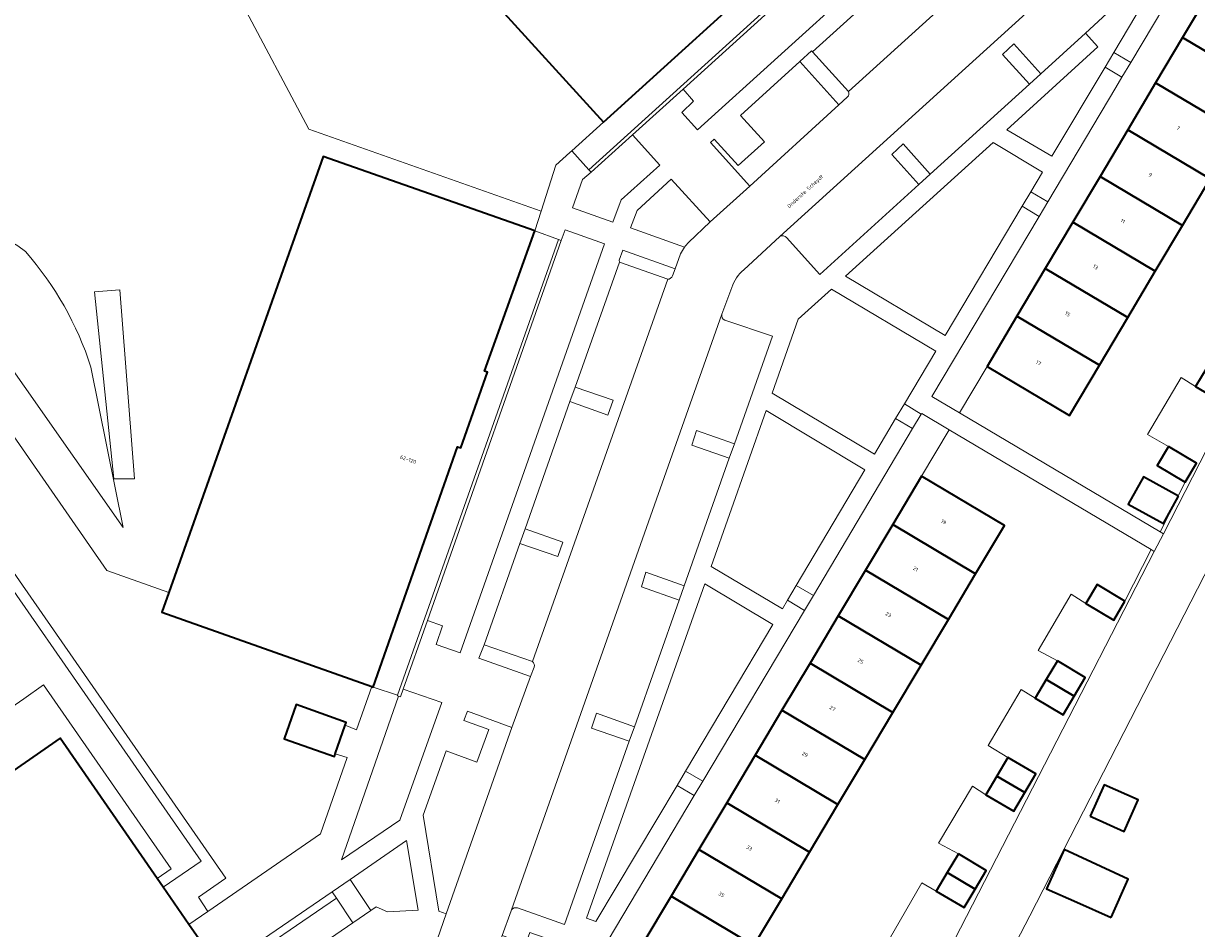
# Model space of a CAD drawing. Header units: metres. Extents: x 197700 to 204338, y 317132 to 325229.
# Tile 1027 of 1056: x 198802 to 198912, y 322074 to 322159. Entities that reach past the tile are written whole.
import ezdxf
from ezdxf.enums import TextEntityAlignment as Align

# ---------------------------------------------------------------- set-up
doc = ezdxf.new("R2010")
doc.units = ezdxf.units.M
for name, color, linetype, lineweight in [('B-WE-GR-BEPLANTING_CULTUUR_BODEMBEDEKKER-GV', 90, 'Continuous', 18), ('B-WE-GR-BEPLANTING_CULTUUR_HEESTERS-GV', 90, 'Continuous', 18), ('B-WE-GR-GROENVOORZIENING-GV', 80, 'Continuous', 18), ('B-WE-IE-TERREINAFSCHEIDING_KUNSTMATIG_HEKWERK-G', 20, 'IE-TERREINAFSCHEIDING-KUNSTMATIG', 18), ('B-WE-IE-TERREINAFSCHEIDING_KUNSTMATIG_MUUR-GV', 90, 'Continuous', 18), ('B-WE-OG-BEBOUWING-GV', 7, 'Continuous', 35), ('B-WE-OG-BEBOUWING-T18', 10, 'Continuous', 18), ('B-WE-OG-TERREIN_CULTUURSCHEIDING-GV', 7, 'Continuous', 18), ('B-WE-OG-TERREIN_ERF-GV', 7, 'Continuous', 18), ('B-WE-OG-TOPOGRAFIE-T18', 10, 'Continuous', 18), ('B-WE-VH-VERHARDING_ASFALT-GV', 252, 'Continuous', 18), ('B-WE-VH-VERHARDING_BEDRIJFSVLOERPLAAT-GV', 252, 'Continuous', 18), ('B-WE-VH-VERHARDING_BETONSTRAATSTEEN-GV', 252, 'Continuous', 18), ('B-WE-VH-VERHARDING_OPEN-GV', 252, 'Continuous', 18), ('B-WE-VH-VERHARDING_TEGEL-GV', 252, 'Continuous', 18)]:
    doc.layers.add(name, color=color, linetype=linetype, lineweight=lineweight)
doc.styles.add('NLCS-ISO-M200-T18', font='NLCS-ISO.ttf', dxfattribs={"height": 0.36})
doc.linetypes.add('IE-TERREINAFSCHEIDING-KUNSTMATIG', pattern='A,4,[82,NLCS.SHX,S=0.75,R=90,X=0,Y=0],4,-2', length=10)

msp = doc.modelspace()

# ---------------------------------------------------------------- linework, layer by layer
at = {"layer": 'B-WE-GR-BEPLANTING_CULTUUR_BODEMBEDEKKER-GV'}
for points in [[(198897.668, 322154.641), (198895.123, 322157.471), (198894.042, 322156.463), (198896.592, 322153.657)], [(198887.244, 322145.175), (198884.698, 322148.018), (198883.623, 322147.014), (198886.178, 322144.194)], [(198868.288, 322118.393), (198868.783, 322119.747), (198865.202, 322121.018), (198864.75, 322119.627)], [(198864.039, 322106.374), (198860.439, 322107.657), (198860.008, 322106.266), (198863.578, 322105.012)], [(198859.345, 322093.071), (198855.763, 322094.365), (198855.297, 322092.949), (198858.863, 322091.724)]]:
    msp.add_lwpolyline(points, close=True, dxfattribs=at)
msp.add_lwpolyline([(198864.442, 322138.74), (198866.496, 322140.67), (198862.816, 322144.714), (198859.602, 322141.753), (198858.991, 322140.11), (198864.078, 322138.288)], dxfattribs=at)
msp.add_lwpolyline([(198864.078, 322138.288, -0.0295963), (198864.442, 322138.74)], format="xyb", dxfattribs=at)
at = {"layer": 'B-WE-GR-BEPLANTING_CULTUUR_HEESTERS-GV'}
for points in [[(198893.145, 322179.757), (198892.072, 322178.698), (198863.942, 322153.199), (198864.93, 322152.049), (198863.804, 322150.984), (198865.307, 322149.351), (198895.591, 322176.776)], [(198855.281, 322145.347), (198854.449, 322144.667), (198853.501, 322141.997), (198857.315, 322140.634), (198858.083, 322142.753), (198861.731, 322146.036), (198859.171, 322148.874)], [(198852.455, 322138.931), (198839.824, 322103.106), (198841.257, 322102.582), (198840.655, 322100.847), (198842.915, 322100.035), (198856.533, 322138.612), (198852.833, 322139.926)], [(198853.265, 322123.739), (198856.842, 322122.465), (198857.352, 322123.861), (198853.764, 322125.108)], [(198848.544, 322110.367), (198852.129, 322109.118), (198852.605, 322110.486), (198849.055, 322111.744)], [(198837.538, 322096.624), (198837.279, 322095.89), (198837.099, 322095.964), (198831.737, 322080.53), (198837.225, 322084.286), (198841.195, 322095.356)], [(198832.561, 322078.694), (198834.49, 322075.754), (198834.993, 322076.099), (198836.076, 322075.623), (198838.968, 322075.783), (198837.857, 322082.343)]]:
    msp.add_lwpolyline(points, close=True, dxfattribs=at)
for points in [[(198879.527, 322152.953), (198876.152, 322156.692), (198876.047, 322156.802), (198874.937, 322155.793), (198878.623, 322151.716)], [(198878.623, 322151.716), (198879.418, 322152.441)], [(198862.926, 322135.59), (198863.175, 322136.25), (198858.254, 322137.994), (198857.918, 322137.08), (198857.941, 322136.882)], [(198857.941, 322136.882), (198862.489, 322135.262)], [(198849.743, 322099.218), (198845.179, 322100.817), (198844.673, 322099.539), (198849.551, 322097.82), (198849.892, 322098.707)], [(198821.232, 322070.057), (198831.255, 322076.923), (198830.858, 322077.518), (198820.299, 322070.289)], [(198822.492, 322067.512), (198832.808, 322074.598), (198831.255, 322076.923), (198821.232, 322070.057)]]:
    msp.add_lwpolyline(points, dxfattribs=at)
for points in [[(198879.418, 322152.441, 0.3885268), (198879.527, 322152.953)], [(198862.489, 322135.262, 0.325403), (198862.926, 322135.59)], [(198849.892, 322098.707, 0.3460589), (198849.743, 322099.218)]]:
    msp.add_lwpolyline(points, format="xyb", dxfattribs=at)
at = {"layer": 'B-WE-GR-GROENVOORZIENING-GV'}
msp.add_lwpolyline([(198808.448, 322134.082), (198810.266, 322116.457), (198812.223, 322116.457), (198810.816, 322134.269)], close=True, dxfattribs=at)
at = {"layer": 'B-WE-IE-TERREINAFSCHEIDING_KUNSTMATIG_HEKWERK-G'}
for points in [[(198889.985, 322122.674), (198892.6, 322127.056)], [(198909.711, 322119.503), (198907.711, 322120.644), (198910.897, 322125.995), (198912.264, 322125.144)], [(198886.426, 322116.71), (198889.033, 322121.079)], [(198908.903, 322111.466), (198911.276, 322116.151)], [(198905.592, 322104.929), (198908.055, 322109.791)], [(198899.231, 322099.285), (198897.411, 322100.26), (198900.521, 322105.588), (198901.896, 322104.685)], [(198894.566, 322090.193), (198892.694, 322091.318), (198895.798, 322096.581), (198897.13, 322095.765)], [(198889.901, 322081.097), (198888.016, 322082.109), (198891.218, 322087.491), (198892.486, 322086.672)], [(198885.185, 322071.976), (198883.359, 322073.012), (198886.456, 322078.36), (198887.792, 322077.59)]]:
    msp.add_lwpolyline(points, dxfattribs=at)
at = {"layer": 'B-WE-IE-TERREINAFSCHEIDING_KUNSTMATIG_MUUR-GV'}
for points in [[(198855.058, 322145.581), (198855.281, 322145.347), (198859.171, 322148.874), (198863.942, 322153.199), (198892.072, 322178.698), (198891.851, 322178.933)], [(198839.824, 322103.106), (198852.455, 322138.931), (198852.2, 322139.022), (198837.01, 322096.042), (198836.997, 322096.005), (198837.099, 322095.964), (198837.279, 322095.89), (198837.538, 322096.624)]]:
    msp.add_lwpolyline(points, close=True, dxfattribs=at)
at = {"layer": 'B-WE-OG-BEBOUWING-GV'}
for points in [[(198886.998, 322184.321), (198886.097, 322185.314), (198885.794, 322185.649), (198876.079, 322196.365), (198842.234, 322165.7), (198856.427, 322150.074), (198874.238, 322166.259), (198874.402, 322166.076), (198880.037, 322171.149), (198879.863, 322171.342), (198890.223, 322180.763)], [(198918.81, 322153.444), (198921.388, 322157.779), (198913.615, 322162.401), (198911.038, 322158.065)], [(198916.264, 322149.162), (198918.81, 322153.444), (198911.038, 322158.065), (198908.491, 322153.783)], [(198913.626, 322144.725), (198916.264, 322149.162), (198908.491, 322153.783), (198905.854, 322149.347)], [(198911.018, 322140.338), (198913.626, 322144.725), (198905.854, 322149.347), (198903.245, 322144.96)], [(198815.464, 322105.745), (198814.802, 322103.873), (198834.598, 322096.859), (198834.721, 322096.816), (198842.675, 322119.468), (198842.967, 322119.36), (198845.504, 322126.498), (198845.209, 322126.597), (198849.945, 322139.832), (198830.005, 322146.835)], [(198908.454, 322136.026), (198911.018, 322140.338), (198903.245, 322144.96), (198900.681, 322140.648)], [(198905.861, 322131.665), (198908.454, 322136.026), (198900.681, 322140.648), (198898.088, 322136.287)], [(198903.183, 322127.162), (198905.861, 322131.665), (198898.088, 322136.287), (198895.411, 322131.783)], [(198895.411, 322131.783), (198892.6, 322127.056), (198900.366, 322122.423), (198903.183, 322127.162)], [(198915.933, 322125.347), (198913.314, 322126.905), (198912.264, 322125.144), (198914.885, 322123.59)], [(198909.711, 322119.503), (198908.623, 322117.714), (198911.276, 322116.151), (198912.328, 322117.938)], [(198891.519, 322107.5), (198894.237, 322112.057), (198886.426, 322116.71), (198883.711, 322112.158)], [(198910.657, 322114.822), (198907.331, 322116.655), (198905.91, 322114.077), (198909.236, 322112.244)], [(198888.953, 322103.198), (198891.519, 322107.5), (198883.711, 322112.158), (198881.144, 322107.855)], [(198878.572, 322103.544), (198886.381, 322098.886), (198888.953, 322103.198), (198881.144, 322107.855)], [(198905.592, 322104.929), (198902.969, 322106.487), (198901.896, 322104.685), (198904.542, 322103.121)], [(198886.381, 322098.886), (198878.572, 322103.544), (198875.912, 322099.083), (198883.72, 322094.426)], [(198875.912, 322099.083), (198873.259, 322094.636), (198881.067, 322089.978), (198883.72, 322094.426)], [(198899.231, 322099.285), (198898.181, 322097.525), (198900.805, 322095.964), (198901.848, 322097.718)], [(198900.805, 322095.964), (198898.181, 322097.525), (198897.13, 322095.765), (198899.762, 322094.21)], [(198831.139, 322090.523), (198832.087, 322093.237), (198832.174, 322093.485), (198827.444, 322095.174), (198826.318, 322091.946), (198831.054, 322090.279)], [(198870.731, 322090.398), (198878.539, 322085.74), (198881.067, 322089.978), (198873.259, 322094.636)], [(198784.636, 322077.748), (198784.401, 322077.585), (198799.464, 322055.868), (198804.417, 322059.296), (198812.942, 322065.196), (198813.366, 322065.49), (198818.416, 322068.985), (198820.251, 322070.255), (198817.347, 322074.448), (198814.927, 322077.942), (198814.362, 322078.758), (198805.199, 322091.987)], [(198868.051, 322085.905), (198875.86, 322081.248), (198878.539, 322085.74), (198870.731, 322090.398)], [(198896.154, 322086.879), (198897.199, 322088.631), (198894.566, 322090.193), (198893.526, 322088.433)], [(198896.154, 322086.879), (198893.526, 322088.433), (198892.486, 322086.672), (198895.109, 322085.126)], [(198902.309, 322084.646), (198902.532, 322084.547), (198905.531, 322083.217), (198906.845, 322086.179), (198903.623, 322087.609)], [(198875.86, 322081.248), (198868.051, 322085.905), (198865.426, 322081.504), (198873.234, 322076.846)], [(198865.426, 322081.504), (198862.805, 322077.11), (198870.613, 322072.453), (198873.234, 322076.846)], [(198889.901, 322081.097), (198888.847, 322079.344), (198891.478, 322077.78), (198892.521, 322079.53)], [(198904.299, 322075.1), (198905.905, 322078.719), (198899.857, 322081.501), (198898.186, 322077.807), (198901.045, 322076.541)], [(198891.478, 322077.78), (198888.847, 322079.344), (198887.792, 322077.59), (198890.435, 322076.03)], [(198862.805, 322077.11), (198860.044, 322072.481), (198867.849, 322067.818), (198870.613, 322072.453)]]:
    msp.add_lwpolyline(points, close=True, dxfattribs=at)
at = {"layer": 'B-WE-OG-TERREIN_CULTUURSCHEIDING-GV'}
for points in [[(198828.651, 322149.426), (198809.335, 322185.824), (198808.226, 322188.511), (198806.47, 322187.769), (198800.44, 322191.494), (198798.503, 322196.184), (198799.013, 322200.568), (198800.03, 322202.805), (198797.507, 322208.842), (198796.983, 322208.317)], [(198809.335, 322185.824), (198828.651, 322149.426), (198850.54, 322141.684), (198851.933, 322146.021), (198853.26, 322147.209), (198853.439, 322147.369), (198856.427, 322150.074), (198842.234, 322165.7)], [(198904.536, 322156.639), (198911.478, 322168.306), (198907.596, 322170.623), (198902.015, 322165.58), (198902.003, 322165.569)], [(198901.963, 322164.913), (198905.114, 322161.439), (198901.869, 322158.476), (198903.042, 322157.174), (198894.475, 322149.363), (198898.717, 322146.858), (198903.719, 322155.265), (198904.536, 322156.639)], [(198809.926, 322049.276), (198800.753, 322055.359), (198799.032, 322054.164), (198760.346, 322109.875), (198792.609, 322132.279), (198809.598, 322107.814), (198815.464, 322105.745), (198830.005, 322146.835), (198849.945, 322139.832), (198850.54, 322141.684), (198828.651, 322149.426)], [(198811.136, 322111.862), (198797.23, 322131.678)], [(198797.23, 322131.678), (198811.136, 322111.862), (198808.106, 322126.983)], [(198808.106, 322126.983), (198811.136, 322111.862)]]:
    msp.add_lwpolyline(points, dxfattribs=at)
for points in [[(198878.623, 322151.716), (198874.937, 322155.793), (198869.354, 322150.717), (198871.601, 322148.233), (198869.117, 322145.986), (198866.854, 322148.487), (198866.513, 322148.171), (198870.223, 322144.054)], [(198895.908, 322142.145), (198896.728, 322143.519), (198897.834, 322145.372), (198893.157, 322148.16), (198879.26, 322135.547), (198888.632, 322129.952)], [(198808.448, 322134.082), (198810.816, 322134.269), (198812.223, 322116.457), (198810.266, 322116.457)], [(198883.976, 322122.132), (198884.799, 322123.51), (198887.762, 322128.476), (198877.928, 322134.335), (198874.793, 322131.501), (198872.343, 322124.543), (198881.968, 322118.767)], [(198873.79, 322105.008), (198874.607, 322106.385), (198881.082, 322117.303), (198871.756, 322122.895), (198866.577, 322108.2), (198873.3, 322104.181)], [(198863.368, 322087.545), (198864.175, 322088.899), (198872.406, 322102.704), (198865.976, 322106.538), (198854.824, 322075.029), (198855.718, 322074.716)], [(198847.781, 322093.021), (198843.617, 322094.553), (198843.269, 322093.654), (198845.611, 322092.813), (198844.476, 322089.728), (198841.608, 322090.793), (198839.437, 322084.745), (198840.907, 322075.706), (198841.604, 322075.453)]]:
    msp.add_lwpolyline(points, close=True, dxfattribs=at)
for points in [[(198788.66, 322139.361, -0.2793787), (198801.93, 322137.887)], [(198801.93, 322137.887, 0.2793787), (198788.66, 322139.361)], [(198801.93, 322137.887, -0.1016126), (198808.106, 322126.983)], [(198808.106, 322126.983, 0.1016126), (198801.93, 322137.887)]]:
    msp.add_lwpolyline(points, format="xyb", dxfattribs=at)
at = {"layer": 'B-WE-OG-TERREIN_ERF-GV'}
for points in [[(198891.851, 322178.933), (198890.223, 322180.763), (198879.863, 322171.342), (198880.037, 322171.149), (198874.402, 322166.076), (198874.238, 322166.259), (198856.427, 322150.074), (198853.439, 322147.369), (198855.058, 322145.581)], [(198918.81, 322153.444), (198916.264, 322149.162), (198913.626, 322144.725), (198911.018, 322140.338), (198908.454, 322136.026), (198905.861, 322131.665), (198903.183, 322127.162), (198900.366, 322122.423), (198892.6, 322127.056), (198895.411, 322131.783), (198898.088, 322136.287), (198900.681, 322140.648), (198903.245, 322144.96), (198905.854, 322149.347), (198908.491, 322153.783), (198911.038, 322158.065), (198913.615, 322162.401), (198916.297, 322166.911), (198924.063, 322162.278), (198921.388, 322157.779)], [(198849.945, 322139.832), (198845.209, 322126.597), (198845.504, 322126.498), (198842.967, 322119.36), (198842.675, 322119.468), (198834.721, 322096.816), (198837.01, 322096.042), (198852.2, 322139.022)], [(198912.264, 322125.144), (198913.314, 322126.905), (198914.363, 322128.665), (198916.981, 322127.104), (198915.933, 322125.347), (198914.885, 322123.59)], [(198857.459, 322068.1), (198879.801, 322054.902), (198880.037, 322054.763), (198889.52, 322072.977), (198898.01, 322089.474), (198908.353, 322109.614), (198908.055, 322109.791), (198889.033, 322121.079), (198886.435, 322122.621), (198886.395, 322122.554), (198885.581, 322121.186), (198876.217, 322105.445), (198875.383, 322104.042), (198865.79, 322087.945), (198864.98, 322086.587), (198854.889, 322069.618)], [(198911.276, 322116.151), (198908.623, 322117.714), (198909.711, 322119.503), (198912.328, 322117.938)], [(198862.805, 322077.11), (198865.426, 322081.504), (198868.051, 322085.905), (198870.731, 322090.398), (198873.259, 322094.636), (198875.912, 322099.083), (198878.572, 322103.544), (198881.144, 322107.855), (198883.711, 322112.158), (198886.426, 322116.71), (198894.237, 322112.057), (198891.519, 322107.5), (198888.953, 322103.198), (198886.381, 322098.886), (198883.72, 322094.426), (198881.067, 322089.978), (198878.539, 322085.74), (198875.86, 322081.248), (198873.234, 322076.846), (198870.613, 322072.453), (198867.849, 322067.818), (198860.044, 322072.481)], [(198910.657, 322114.822), (198909.236, 322112.244), (198905.91, 322114.077), (198907.331, 322116.655)], [(198901.896, 322104.685), (198902.969, 322106.487), (198905.592, 322104.929), (198904.542, 322103.121)], [(198898.181, 322097.525), (198899.231, 322099.285), (198901.848, 322097.718), (198900.805, 322095.964), (198899.762, 322094.21), (198897.13, 322095.765)], [(198784.636, 322077.748), (198805.199, 322091.987), (198814.362, 322078.758), (198815.671, 322079.699), (198803.645, 322097.04), (198801.771, 322095.722), (198781.777, 322081.882)], [(198892.486, 322086.672), (198893.526, 322088.433), (198894.566, 322090.193), (198897.199, 322088.631), (198896.154, 322086.879), (198895.109, 322085.126)], [(198902.532, 322084.547), (198902.309, 322084.646), (198903.623, 322087.609), (198906.845, 322086.179), (198905.531, 322083.217)], [(198888.847, 322079.344), (198889.901, 322081.097), (198892.521, 322079.53), (198891.478, 322077.78), (198890.435, 322076.03), (198887.792, 322077.59)], [(198905.905, 322078.719), (198904.299, 322075.1), (198901.045, 322076.541), (198898.186, 322077.807), (198899.857, 322081.501)]]:
    msp.add_lwpolyline(points, close=True, dxfattribs=at)
for points in [[(198931.756, 322167.894), (198923.993, 322170.663), (198916.649, 322173.32), (198906.144, 322155.704), (198905.316, 322154.315), (198904.734, 322153.339), (198898.327, 322142.573), (198897.504, 322141.189), (198887.398, 322124.207), (198889.985, 322122.674), (198908.903, 322111.466), (198909.228, 322111.274), (198915.398, 322123.305), (198920.064, 322132.446), (198934.681, 322160.995), (198930, 322163.262), (198931.032, 322165.466)], [(198931.404, 322143.036), (198896.626, 322075.241), (198877.724, 322038.768), (198907.299, 322025.599), (198922.005, 322058.904)], [(198790.159, 322122.966), (198820.808, 322078.798), (198818.24, 322077.002), (198819.131, 322075.676), (198829.743, 322082.983), (198832.261, 322090.173), (198831.139, 322090.523), (198831.054, 322090.279), (198826.318, 322091.946), (198827.444, 322095.174), (198832.174, 322093.485), (198832.087, 322093.237), (198833.149, 322092.789), (198834.598, 322096.859), (198814.802, 322103.873), (198815.464, 322105.745), (198809.598, 322107.814), (198792.609, 322132.279)], [(198781.777, 322081.882), (198801.771, 322095.722), (198803.645, 322097.04), (198815.671, 322079.699), (198814.362, 322078.758), (198814.927, 322077.942), (198818.484, 322080.419), (198789.347, 322122.387)]]:
    msp.add_lwpolyline(points, dxfattribs=at)
at = {"layer": 'B-WE-VH-VERHARDING_ASFALT-GV'}
for points in [[(198869.662, 322136.161), (198873.066, 322139.3), (198902.003, 322165.569), (198902.015, 322165.58), (198907.596, 322170.623), (198910.174, 322172.953)], [(198900.103, 322171.644), (198879.527, 322152.953)], [(198879.418, 322152.441), (198878.623, 322151.716), (198870.223, 322144.054), (198866.496, 322140.67), (198864.442, 322138.74)], [(198863.706, 322137.676), (198863.175, 322136.25), (198862.926, 322135.59)], [(198862.489, 322135.262), (198849.743, 322099.218)], [(198846.032, 322071.03), (198846.888, 322073.408), (198847.722, 322075.726), (198847.751, 322075.808), (198867.603, 322131.989), (198868.526, 322134.494)], [(198849.892, 322098.707), (198849.551, 322097.82), (198847.781, 322093.021), (198841.604, 322075.453)], [(198841.604, 322075.453), (198840.775, 322073.097), (198840.765, 322073.069)]]:
    msp.add_lwpolyline(points, dxfattribs=at)
for points in [[(198879.527, 322152.953, -0.3885268), (198879.418, 322152.441)], [(198864.078, 322138.288, 0.0364028), (198863.706, 322137.676)], [(198864.442, 322138.74, 0.0295963), (198864.078, 322138.288)], [(198868.526, 322134.494, -0.132014), (198869.662, 322136.161)], [(198862.926, 322135.59, -0.325403), (198862.489, 322135.262)], [(198849.743, 322099.218, -0.3460589), (198849.892, 322098.707)]]:
    msp.add_lwpolyline(points, format="xyb", dxfattribs=at)
at = {"layer": 'B-WE-VH-VERHARDING_BEDRIJFSVLOERPLAAT-GV'}
for points in [[(198906.144, 322155.704), (198904.536, 322156.639), (198903.719, 322155.265), (198905.316, 322154.315)], [(198898.327, 322142.573), (198896.728, 322143.519), (198895.908, 322142.145), (198897.504, 322141.189)], [(198884.799, 322123.51), (198883.976, 322122.132), (198885.581, 322121.186), (198886.395, 322122.554)], [(198873.79, 322105.008), (198875.383, 322104.042), (198876.217, 322105.445), (198874.607, 322106.385)], [(198863.368, 322087.545), (198864.98, 322086.587), (198865.79, 322087.945), (198864.175, 322088.899)], [(198832.808, 322074.598), (198834.49, 322075.754), (198832.561, 322078.694), (198830.858, 322077.518), (198831.255, 322076.923)]]:
    msp.add_lwpolyline(points, close=True, dxfattribs=at)
at = {"layer": 'B-WE-VH-VERHARDING_BETONSTRAATSTEEN-GV'}
for points in [[(198900.103, 322171.644), (198896.729, 322175.388), (198886.974, 322166.531), (198889.652, 322163.582), (198888.571, 322162.593), (198885.903, 322165.557), (198876.152, 322156.692), (198879.527, 322152.953)], [(198853.764, 322125.108), (198857.352, 322123.861), (198856.842, 322122.465), (198853.265, 322123.739), (198849.055, 322111.744), (198852.605, 322110.486), (198852.129, 322109.118), (198848.544, 322110.367), (198845.179, 322100.817), (198849.743, 322099.218), (198862.489, 322135.262), (198857.941, 322136.882)]]:
    msp.add_lwpolyline(points, close=True, dxfattribs=at)
for points in [[(198902.003, 322165.569), (198873.066, 322139.3)], [(198896.592, 322153.657), (198894.042, 322156.463), (198895.123, 322157.471), (198897.668, 322154.641), (198901.869, 322158.476), (198905.114, 322161.439), (198901.963, 322164.913)], [(198873.682, 322139.205), (198876.829, 322135.714), (198886.178, 322144.194), (198883.623, 322147.014), (198884.698, 322148.018), (198887.244, 322145.175), (198896.592, 322153.657)], [(198867.603, 322131.989), (198847.751, 322075.808)], [(198863.578, 322105.012), (198860.008, 322106.266), (198860.439, 322107.657), (198864.039, 322106.374), (198868.288, 322118.393), (198864.75, 322119.627), (198865.202, 322121.018), (198868.783, 322119.747), (198872.351, 322129.899), (198867.877, 322131.4)], [(198848.32, 322075.993), (198852.764, 322074.428), (198858.863, 322091.724), (198855.297, 322092.949), (198855.763, 322094.365), (198859.345, 322093.071), (198863.578, 322105.012)]]:
    msp.add_lwpolyline(points, dxfattribs=at)
for points in [[(198873.066, 322139.3, -0.3609546), (198873.682, 322139.205)], [(198867.877, 322131.4, -0.4068685), (198867.603, 322131.989)], [(198847.751, 322075.808, -0.343535), (198848.32, 322075.993)]]:
    msp.add_lwpolyline(points, format="xyb", dxfattribs=at)
at = {"layer": 'B-WE-VH-VERHARDING_OPEN-GV'}
msp.add_lwpolyline([(198874.289, 322032.14), (198877.724, 322038.768), (198896.626, 322075.241), (198931.404, 322143.036), (198932.54, 322145.251), (198941.073, 322161.884), (198943.804, 322163.345), (198935.382, 322166.134), (198935.943, 322163.46), (198935.852, 322163.283), (198934.681, 322160.995), (198920.064, 322132.446), (198915.398, 322123.305), (198909.228, 322111.274), (198908.353, 322109.614), (198898.01, 322089.474), (198889.52, 322072.977), (198880.037, 322054.763), (198879.146, 322053.047)], dxfattribs=at)
at = {"layer": 'B-WE-VH-VERHARDING_TEGEL-GV'}
for points in [[(198895.591, 322176.776), (198865.307, 322149.351), (198863.804, 322150.984), (198864.93, 322152.049), (198863.942, 322153.199), (198859.171, 322148.874), (198861.731, 322146.036), (198858.083, 322142.753), (198857.315, 322140.634), (198853.501, 322141.997), (198854.449, 322144.667), (198855.281, 322145.347), (198855.058, 322145.581), (198853.439, 322147.369), (198853.26, 322147.209), (198851.933, 322146.021), (198850.54, 322141.684), (198849.945, 322139.832), (198852.2, 322139.022), (198852.455, 322138.931), (198852.833, 322139.926), (198856.533, 322138.612), (198842.915, 322100.035), (198840.655, 322100.847), (198841.257, 322102.582), (198839.824, 322103.106), (198837.538, 322096.624), (198841.195, 322095.356), (198837.225, 322084.286), (198831.737, 322080.53), (198837.099, 322095.964), (198836.997, 322096.005), (198837.01, 322096.042), (198834.721, 322096.816), (198834.598, 322096.859), (198833.149, 322092.789), (198832.087, 322093.237), (198831.139, 322090.523), (198832.261, 322090.173), (198829.743, 322082.983), (198819.131, 322075.676), (198817.347, 322074.448), (198820.251, 322070.255)], [(198904.536, 322156.639), (198906.144, 322155.704), (198916.649, 322173.32), (198915.359, 322173.787)], [(198910.174, 322172.953), (198907.596, 322170.623), (198911.478, 322168.306), (198904.536, 322156.639)], [(198864.078, 322138.288), (198858.991, 322140.11), (198859.602, 322141.753), (198862.816, 322144.714), (198866.496, 322140.67), (198870.223, 322144.054), (198866.513, 322148.171), (198866.854, 322148.487), (198869.117, 322145.986), (198871.601, 322148.233), (198869.354, 322150.717), (198874.937, 322155.793), (198876.047, 322156.802), (198876.152, 322156.692), (198885.903, 322165.557)], [(198854.889, 322069.618), (198864.98, 322086.587), (198863.368, 322087.545), (198855.718, 322074.716), (198854.824, 322075.029), (198865.976, 322106.538), (198872.406, 322102.704), (198864.175, 322088.899), (198865.79, 322087.945), (198875.383, 322104.042), (198873.79, 322105.008), (198873.3, 322104.181), (198866.577, 322108.2), (198871.756, 322122.895), (198881.082, 322117.303), (198874.607, 322106.385), (198876.217, 322105.445), (198885.581, 322121.186), (198883.976, 322122.132), (198881.968, 322118.767), (198872.343, 322124.543), (198874.793, 322131.501), (198877.928, 322134.335), (198887.762, 322128.476), (198884.799, 322123.51), (198886.395, 322122.554), (198886.435, 322122.621), (198889.033, 322121.079), (198908.055, 322109.791), (198908.353, 322109.614), (198909.228, 322111.274), (198908.903, 322111.466), (198889.985, 322122.674), (198887.398, 322124.207), (198897.504, 322141.189), (198895.908, 322142.145), (198888.632, 322129.952), (198879.26, 322135.547), (198893.157, 322148.16), (198897.834, 322145.372), (198896.728, 322143.519), (198898.327, 322142.573), (198904.734, 322153.339), (198905.316, 322154.315), (198903.719, 322155.265), (198898.717, 322146.858), (198894.475, 322149.363), (198903.042, 322157.174), (198901.869, 322158.476), (198897.668, 322154.641), (198896.592, 322153.657), (198887.244, 322145.175), (198886.178, 322144.194), (198876.829, 322135.714), (198873.682, 322139.205)], [(198873.066, 322139.3), (198869.662, 322136.161)], [(198840.775, 322073.097), (198841.604, 322075.453), (198840.907, 322075.706), (198839.437, 322084.745), (198841.608, 322090.793), (198844.476, 322089.728), (198845.611, 322092.813), (198843.269, 322093.654), (198843.617, 322094.553), (198847.781, 322093.021), (198849.551, 322097.82), (198844.673, 322099.539), (198845.179, 322100.817), (198848.544, 322110.367), (198849.055, 322111.744), (198853.265, 322123.739), (198853.764, 322125.108), (198857.941, 322136.882), (198857.918, 322137.08), (198858.254, 322137.994), (198863.175, 322136.25), (198863.706, 322137.676)], [(198868.526, 322134.494), (198867.603, 322131.989)], [(198867.877, 322131.4), (198872.351, 322129.899), (198868.783, 322119.747), (198868.288, 322118.393), (198864.039, 322106.374), (198863.578, 322105.012), (198859.345, 322093.071), (198858.863, 322091.724), (198852.764, 322074.428), (198848.32, 322075.993)], [(198820.299, 322070.289), (198830.858, 322077.518), (198832.561, 322078.694), (198837.857, 322082.343), (198838.968, 322075.783), (198836.076, 322075.623), (198834.993, 322076.099), (198834.49, 322075.754), (198832.808, 322074.598), (198822.492, 322067.512)], [(198847.751, 322075.808), (198847.722, 322075.726), (198846.888, 322073.408), (198847.595, 322073.162), (198846.728, 322070.783), (198848.221, 322070.254), (198849.496, 322073.683), (198854.183, 322072.046), (198841.759, 322051.183), (198838.05, 322056.463), (198835.31, 322060.31)]]:
    msp.add_lwpolyline(points, dxfattribs=at)
for points in [[(198873.682, 322139.205, 0.3609546), (198873.066, 322139.3)], [(198863.706, 322137.676, -0.0364028), (198864.078, 322138.288)], [(198869.662, 322136.161, 0.132014), (198868.526, 322134.494)], [(198867.603, 322131.989, 0.4068685), (198867.877, 322131.4)], [(198848.32, 322075.993, 0.343535), (198847.751, 322075.808)]]:
    msp.add_lwpolyline(points, format="xyb", dxfattribs=at)
msp.add_lwpolyline([(198814.927, 322077.942), (198817.347, 322074.448), (198819.131, 322075.676), (198818.24, 322077.002), (198820.808, 322078.798), (198790.159, 322122.966), (198789.347, 322122.387), (198818.484, 322080.419)], close=True, dxfattribs=at)

# ---------------------------------------------------------------- texts
at = {"layer": 'B-WE-OG-BEBOUWING-T18', "style": 'NLCS-ISO-M200-T18'}
for s, rotation, p in [('7', 329.3, (198910.611, 322149.521)), ('9', 329.3, (198907.987, 322145.109)), ('11', 329.3, (198905.401, 322140.76)), ('13', 329.3, (198902.823, 322136.423)), ('15', 329.3, (198900.188, 322131.991)), ('17', 329.3, (198897.444, 322127.375)), ('62-120', 340.7, (198838.017, 322118.277)), ('19', 329.2, (198888.504, 322112.385)), ('21', 329.2, (198885.863, 322107.957)), ('23', 329.2, (198883.293, 322103.65)), ('25', 329.2, (198880.678, 322099.265)), ('27', 329.2, (198878.021, 322094.81)), ('29', 329.2, (198875.43, 322090.468)), ('31', 329.2, (198872.826, 322086.102)), ('33', 329.2, (198870.174, 322081.655)), ('35', 329.2, (198867.551, 322077.258))]:
    msp.add_text(s, height=0.36, rotation=rotation, dxfattribs=at).set_placement(p, align=Align.MIDDLE)
at = {"layer": 'B-WE-OG-TOPOGRAFIE-T18', "style": 'NLCS-ISO-M200-T18'}
msp.add_text('Onderste Scheydt', height=0.36, rotation=42.3, dxfattribs=at).set_placement((198875.482, 322143.519), align=Align.MIDDLE)

doc.saveas('drawing.dxf')
